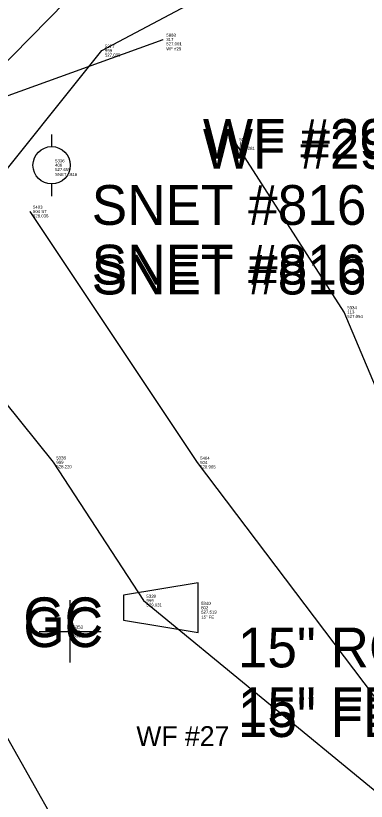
# Model space of a CAD drawing. Extents: x 5447 to 709667, y 4528 to 375505.
# Drawn here: x 706352.6 to 706380.8, y 375124.9 to 375188.1 of the extents above; entities that cross this region are included whole.
import ezdxf

# ---------------------------------------------------------------- set-up
doc = ezdxf.new("R2010")
doc.units = 0
for name, color, linetype in [('SV_BKLN_BKLN', 7, 'Continuous'), ('SV_FENC_FENCES', 7, 'Continuous'), ('SV_NODES_ACTIVE_POINT', 7, 'Continuous'), ('SV_NODES_DESCRIPTION', 7, 'Continuous'), ('SV_NODES_ELEVATION', 7, 'Continuous'), ('SV_NODES_PT_NUMBER', 7, 'Continuous'), ('SV_PIPE_RC_END_15', 7, 'Continuous'), ('SV_PIPE_RC_TX', 7, 'Continuous'), ('SV_SURF_SPOT', 7, 'Continuous'), ('SV_SURVEY_NOTES', 7, 'Continuous'), ('SV_TREE_TREELN', 7, 'Continuous'), ('SV_UTOH_UPO', 7, 'Continuous'), ('SV_UTOH_UTOH_TX', 7, 'Continuous'), ('SV_WATR_INWETF', 7, 'Continuous'), ('SV_WATR_STREAM', 7, 'Continuous')]:
    doc.layers.add(name, color=color, linetype=linetype)

msp = doc.modelspace()

# ---------------------------------------------------------------- linework, layer by layer
at = {"layer": 'SV_BKLN_BKLN'}
for points in [[(706340.275, 375170.017), (706349.728, 375173.094), (706359.493, 375185.252), (706378.264, 375195.212), (706392.918, 375203.285)], [(706374.532, 375084.863), (706361.467, 375113.023), (706348.094, 375136.679), (706333.105, 375156.26), (706324.28, 375170.109)], [(706342.391, 375168.513), (706355.583, 375152.135), (706362.837, 375141.008), (706381.812, 375125.474), (706393.836, 375088.909), (706411.241, 375058.767), (706427.728, 375037.679)]]:
    msp.add_lwpolyline(points, dxfattribs=at)
at = {"layer": 'SV_FENC_FENCES'}
msp.add_lwpolyline([(706436.132, 375053.184), (706420.185, 375080.784), (706400.396, 375115.995), (706389.836, 375138.591), (706379.01, 375164.224), (706370.321, 375177.743)], dxfattribs=at)
at = {"layer": 'SV_NODES_ACTIVE_POINT'}
for p, q in [((706364.433, 375186.15), (706364.433, 375186.15)), ((706359.493, 375185.252), (706359.493, 375185.252)), ((706370.321, 375177.743), (706370.321, 375177.743)), ((706353.697, 375172.313), (706353.697, 375172.313)), ((706379.01, 375164.224), (706379.01, 375164.224)), ((706355.583, 375152.135), (706355.583, 375152.135)), ((706367.161, 375152.116), (706367.161, 375152.116)), ((706362.837, 375141.008), (706362.837, 375141.008))]:
    msp.add_line(p, q, dxfattribs=at)
at = {"layer": 'SV_PIPE_RC_END_15'}
for p, q in [((706367.245, 375142.438), (706361.244, 375141.438)), ((706367.245, 375138.436), (706367.245, 375142.438)), ((706361.244, 375141.438), (706361.244, 375139.436)), ((706361.244, 375139.436), (706367.245, 375138.436))]:
    msp.add_line(p, q, dxfattribs=at)
at = {"layer": 'SV_SURF_SPOT'}
for p, q in [((706356.952, 375136.033), (706356.952, 375141.035)), ((706354.451, 375138.534), (706359.453, 375138.534)), ((706356.952, 375138.534), (706356.952, 375138.534))]:
    msp.add_line(p, q, dxfattribs=at)
at = {"layer": 'SV_TREE_TREELN'}
msp.add_lwpolyline([(706353.697, 375172.313), (706367.161, 375152.116), (706384.511, 375129.228), (706397.724, 375102.244), (706417.235, 375063.046), (706434.089, 375039.351)], dxfattribs=at)
at = {"layer": 'SV_UTOH_UPO'}
for p, q in [((706355.457, 375177.512), (706355.457, 375178.514)), ((706355.47, 375173.54), (706355.47, 375174.539))]:
    msp.add_line(p, q, dxfattribs=at)
msp.add_circle((706355.45, 375176.033), 1.5, dxfattribs=at)
at = {"layer": 'SV_WATR_INWETF'}
msp.add_lwpolyline([(706342.271, 375210.907), (706310.978, 375191.58), (706321.835, 375170.788), (706364.433, 375186.15)], dxfattribs=at)
at = {"layer": 'SV_WATR_STREAM'}
msp.add_lwpolyline([(706333.535, 375172.509), (706346.547, 375179.004), (706358.056, 375190.72), (706377.548, 375197.001), (706391.333, 375206.488)], dxfattribs=at)

# ---------------------------------------------------------------- texts
at = {"layer": 'SV_NODES_DESCRIPTION'}
for s, p in [('317', (706364.683, 375186.025)), ('999', (706359.743, 375185.127)), ('113', (706370.571, 375177.618)), ('406', (706355.729, 375175.913)), ('504 ST', (706353.947, 375172.188)), ('113', (706379.26, 375164.099)), ('999', (706355.833, 375152.01)), ('504', (706367.411, 375151.991)), ('999', (706363.087, 375140.883)), ('802', (706367.495, 375140.312)), ('515', (706357.202, 375138.409))]:
    msp.add_text(s, height=0.25, dxfattribs=at).set_placement(p)
at = {"layer": 'SV_NODES_ELEVATION'}
for s, p in [('527.001', (706364.683, 375185.675)), ('527.099', (706359.743, 375184.777)), ('527.281', (706370.571, 375177.268)), ('527.655', (706355.729, 375175.563)), ('528.036', (706353.947, 375171.838)), ('527.054', (706379.26, 375163.749)), ('528.220', (706355.833, 375151.66)), ('528.905', (706367.411, 375151.641)), ('529.031', (706363.087, 375140.533)), ('527.519', (706367.495, 375139.962)), ('530.340', (706357.202, 375138.059))]:
    msp.add_text(s, height=0.25, dxfattribs=at).set_placement(p)
at = {"layer": 'SV_NODES_PT_NUMBER'}
for s, p in [('5868', (706364.683, 375186.375)), ('5377', (706359.743, 375185.477)), ('5335', (706370.571, 375177.968)), ('5336', (706355.729, 375176.263)), ('5403', (706353.947, 375172.538)), ('5334', (706379.26, 375164.449)), ('5338', (706355.833, 375152.36)), ('5404', (706367.411, 375152.341)), ('5339', (706363.087, 375141.233)), ('5340', (706367.495, 375140.662)), ('5353', (706357.202, 375138.759))]:
    msp.add_text(s, height=0.25, dxfattribs=at).set_placement(p)
at = {"layer": 'SV_PIPE_RC_TX'}
msp.add_text('15" RCCE', height=3.2, dxfattribs=at).set_placement((706370.445, 375135.637))
at = {"layer": 'SV_SURVEY_NOTES'}
for s, height, p in [('WF #29', 0.25, (706364.683, 375185.275)), ('WF #29', 3.2, (706367.633, 375176.55)), ('WF #29', 3.2, (706367.633, 375176.55)), ('WF #29', 3.2, (706367.633, 375176.55)), ('WF #29', 3.2, (706367.633, 375176.55)), ('WF #29', 3.2, (706367.633, 375176.55)), ('WF #29', 3.2, (706367.633, 375176.55)), ('WF #29', 3.2, (706367.633, 375176.55)), ('WF #29', 3.2, (706367.633, 375176.55)), ('WF #29', 3.2, (706367.633, 375175.75)), ('WF #29', 3.2, (706367.633, 375175.75)), ('WF #29', 3.2, (706367.633, 375175.75)), ('SNET #816', 0.25, (706355.729, 375175.163)), ('SNET #816', 3.2, (706358.679, 375166.438)), ('SNET #816', 3.2, (706358.679, 375166.438)), ('SNET #816', 3.2, (706358.679, 375166.438)), ('SNET #816', 3.2, (706358.679, 375166.438)), ('SNET #816', 3.2, (706358.679, 375166.438)), ('SNET #816', 3.2, (706358.679, 375166.438)), ('SNET #816', 3.2, (706358.679, 375166.438)), ('SNET #816', 3.2, (706358.679, 375166.438)), ('SNET #816', 3.2, (706358.679, 375165.638)), ('SNET #816', 3.2, (706358.679, 375165.638)), ('SNET #816', 3.2, (706358.679, 375165.638)), ('SLOPED GC', 3.2, (706334.628, 375138.068)), ('SLOPED GC', 3.2, (706334.628, 375138.068)), ('SLOPED GC', 3.2, (706334.628, 375138.068)), ('SLOPED GC', 3.2, (706334.628, 375138.068)), ('SLOPED GC', 3.2, (706334.628, 375138.068)), ('SLOPED GC', 3.2, (706334.628, 375138.068)), ('SLOPED GC', 3.2, (706334.628, 375138.068)), ('SLOPED GC', 3.2, (706334.628, 375138.068)), ('SLOPED GC', 3.2, (706334.628, 375137.268)), ('SLOPED GC', 3.2, (706334.628, 375137.268)), ('SLOPED GC', 3.2, (706334.628, 375137.268)), ('15" FE', 0.25, (706367.495, 375139.562)), ('15" FE', 3.2, (706370.445, 375130.837)), ('15" FE', 3.2, (706370.445, 375130.837)), ('15" FE', 3.2, (706370.445, 375130.837)), ('15" FE', 3.2, (706370.445, 375130.837)), ('15" FE', 3.2, (706370.445, 375130.837)), ('15" FE', 3.2, (706370.445, 375130.837)), ('15" FE', 3.2, (706370.445, 375130.837)), ('15" FE', 3.2, (706370.445, 375130.837)), ('15" FE', 3.2, (706370.445, 375130.037)), ('15" FE', 3.2, (706370.445, 375130.037)), ('15" FE', 3.2, (706370.445, 375130.037)), ('WF #27', 1.6, (706362.271, 375129.307))]:
    msp.add_text(s, height=height, dxfattribs=at).set_placement(p)
at = {"layer": 'SV_UTOH_UTOH_TX'}
msp.add_text('SNET #816', height=3.2, dxfattribs=at).set_placement((706358.679, 375171.238))

doc.saveas('drawing.dxf')
